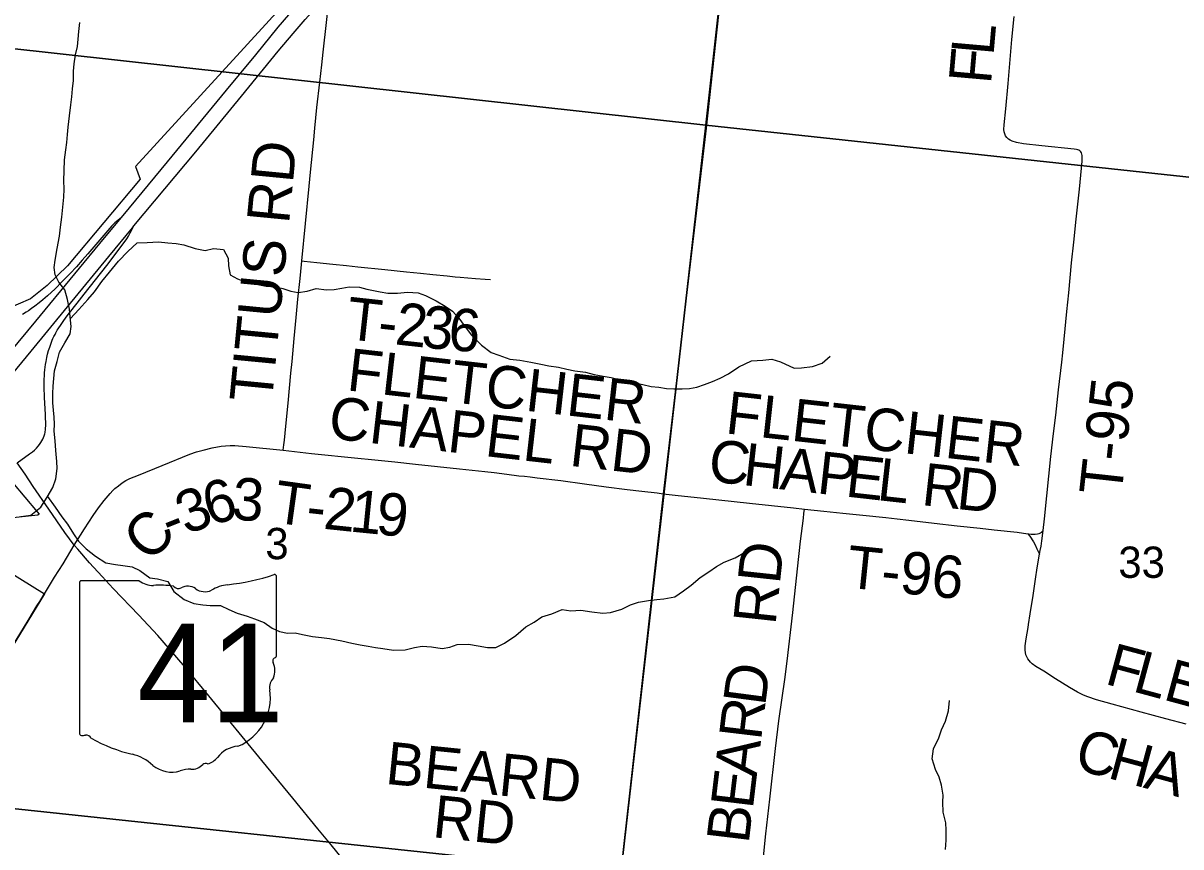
# Model space of a CAD drawing. Extents: x 1410790 to 1770854, y 566777 to 831614.
# Drawn here: x 1625664 to 1633845, y 690028 to 695849 of the extents above; entities that cross this region are included whole.
import ezdxf

# ---------------------------------------------------------------- set-up
doc = ezdxf.new("R2010")
doc.units = 0
for name, color, linetype in [('GM_X_Corporation', 7, 'Continuous'), ('GM_X_County_Road', 7, 'Continuous'), ('GM_X_County_Road_Text', 7, 'Continuous'), ('GM_X_Interchange_Ramps', 7, 'Continuous'), ('GM_X_Interstate_Route', 7, 'Continuous'), ('GM_X_Minor_River', 7, 'Continuous'), ('GM_X_Section', 7, 'Continuous'), ('GM_X_Section_Text', 7, 'Continuous'), ('GM_X_State_Location', 7, 'Continuous'), ('GM_X_State_Route', 7, 'Continuous'), ('GM_X_State_Shield', 7, 'Continuous'), ('GM_X_Township', 7, 'Continuous'), ('GM_X_Township_Road', 7, 'Continuous'), ('GM_X_Township_Road_Text', 7, 'Continuous')]:
    doc.layers.add(name, color=color, linetype=linetype)

msp = doc.modelspace()

# ---------------------------------------------------------------- linework, layer by layer
at = {"layer": 'GM_X_Corporation'}
for points in [[(1624728.7, 699613.9), (1627209, 699401.3), (1627082.2, 698247.7), (1628052.2, 698140.1), (1629757.5, 697937.8), (1628251.5, 696729.5), (1628114.3, 696591.2), (1627967.4, 696607.4), (1627968, 696650.7), (1627948.6, 696651.7), (1627919.5, 696655.6), (1627889.9, 696625.3), (1627862, 696371.8), (1626458.8, 694835.4), (1626490.8, 694745), (1625976.8, 694133.6), (1625832.9, 693994.4), (1625714.7, 693899.7), (1625540.6, 693824.9)], [(1625589, 692602.6), (1625763.2, 692395.1), (1625776.1, 692378.6), (1625767.1, 692372.3), (1625349.4, 692328.3)], [(1625201.5, 692195.2), (1625813.6, 691816.6), (1625526.7, 691345.7)]]:
    msp.add_lwpolyline(points, dxfattribs=at)
at = {"layer": 'GM_X_County_Road'}
for points in [[(1627773.8, 695553.9), (1627784.1, 695643.7), (1627829.9, 696065.2), (1627838.7, 696146.4)], [(1627633.8, 694168.4), (1627684, 694696.2), (1627694.5, 694795.5), (1627717.3, 695024), (1627725.2, 695105.6), (1627739.9, 695252.5), (1627759.9, 695431.8), (1627773.8, 695553.9)], [(1627500.5, 692830.6), (1627505.6, 692868.4), (1627509.5, 692902.4), (1627519.6, 693000.5), (1627535.8, 693163.7), (1627556.3, 693376.1), (1627563.7, 693457.7), (1627579.5, 693620.8), (1627593.4, 693767.7), (1627605.8, 693898.3), (1627620.5, 694045.2), (1627631.4, 694143), (1627633.8, 694168.4)], [(1626298.6, 692545.2), (1626312.2, 692559.2), (1626336.5, 692580.3), (1626362.4, 692599.4), (1626389.9, 692615.9), (1626418.8, 692630.1), (1626478.8, 692655.4), (1626645.8, 692722.3), (1626841.9, 692803), (1626888, 692818.7), (1626934.9, 692831.9), (1626998.5, 692846.6), (1627062.4, 692858.8), (1627094.4, 692862.8), (1627126.6, 692864.4), (1627159, 692863.7), (1627240.1, 692857), (1627500.5, 692830.6)], [(1626025.1, 692160.1), (1626096.6, 692274.3), (1626158.1, 692370.6), (1626195.5, 692423.8), (1626235.8, 692475.1), (1626278.2, 692524.4), (1626298.6, 692545.2)]]:
    msp.add_lwpolyline(points, dxfattribs=at)
at = {"layer": 'GM_X_Interchange_Ramps'}
for points in [[(1625620.3, 692742.7), (1625709.6, 692804.2), (1625729.8, 692820.3), (1625742.8, 692831.1), (1625757.6, 692844.7), (1625770.1, 692858.9), (1625779.6, 692870.9), (1625789.1, 692885.4), (1625796.3, 692898.1), (1625801.8, 692908.6), (1625806.6, 692919.7), (1625811.3, 692932.1), (1625814.1, 692940.6), (1625816.1, 692946.6), (1625818.4, 692956.4), (1625819.5, 692962.4), (1625821, 692972.1), (1625821.6, 692978.3), (1625822.4, 692987.7), (1625823.1, 693002.7), (1625823.1, 693010.3), (1625823.1, 693031.2), (1625822.2, 693052.6), (1625820.7, 693083.4), (1625814.7, 693202.5), (1625813.7, 693226), (1625812.8, 693255.1), (1625812.4, 693311.9), (1625812.8, 693333.2), (1625813.7, 693357.3), (1625815.3, 693377.7), (1625817.2, 693398.2), (1625819.6, 693418.2), (1625822.2, 693437), (1625825.7, 693456.9), (1625831.2, 693486.3), (1625836.6, 693510.2), (1625843.6, 693534.6), (1625852.1, 693560.1), (1625861.6, 693586.4), (1625869.6, 693607.4), (1625874.5, 693619.1), (1625880.9, 693633.4), (1625889, 693649.6), (1625894.1, 693659.2), (1625897.9, 693666.2), (1625905.1, 693678.3), (1625911.1, 693688.1), (1625916.4, 693696.5), (1625926.8, 693712.5), (1625945.8, 693740.4), (1625967.2, 693770.3), (1625990.9, 693801.2), (1626044.4, 693869.9), (1626094.1, 693933.8), (1626255.1, 694136.8), (1626385.1, 694307.4), (1626396.5, 694323.8), (1626408.2, 694342.3), (1626420.9, 694365.9), (1626446.9, 694415.3)], [(1626358.2, 694475.8), (1626334.2, 694456.6), (1626312.4, 694437.4), (1626290.4, 694415.8), (1626121, 694218.8), (1626081.6, 694173), (1626041, 694127.3), (1625996.4, 694080.3), (1625940.5, 694022.9), (1625890.4, 693972), (1625834.8, 693921), (1625802.9, 693893.8), (1625776.2, 693871.2), (1625746.1, 693847.8), (1625723.8, 693831.6), (1625701.1, 693816.8), (1625684.6, 693805.9), (1625659.3, 693790.7)]]:
    msp.add_lwpolyline(points, dxfattribs=at)
at = {"layer": 'GM_X_Interstate_Route'}
for points in [[(1625364, 693097.2), (1625387, 693125.1), (1625521.8, 693290.4), (1625720.9, 693530.7), (1625977.9, 693843.8), (1626268.5, 694198.8), (1626436.5, 694402.7), (1626446.9, 694415.3), (1626883.4, 694940.2), (1627207.4, 695332), (1627465.2, 695650.9), (1627571, 695776.4), (1627657.7, 695875), (1627768.7, 695999.9), (1627829.9, 696065.2), (1627897.7, 696137.4), (1627899, 696138.8)], [(1625572.6, 693524.2), (1625752.8, 693743.4), (1626030, 694078.3), (1626239.1, 694330.6), (1626358.2, 694475.8), (1626414.4, 694544.4), (1626683.2, 694869.2), (1627099.8, 695374.8), (1627307.2, 695624.3), (1627466.8, 695820.7), (1627585.2, 695958.3)]]:
    msp.add_lwpolyline(points, dxfattribs=at)
at = {"layer": 'GM_X_Minor_River'}
for points in [[(1625958.4, 693965), (1625916.9, 694019.4), (1625889.4, 694069.7), (1625883.9, 694121.8), (1625890.3, 694173.8), (1625903, 694255.8), (1625919.7, 694343.8), (1625928.3, 694407.8), (1625936.9, 694477.8), (1625950.1, 694617.9), (1625952.6, 694675.9), (1625951.1, 694736), (1625953.7, 694804.1), (1625956.4, 694882.2), (1625965, 694954.2), (1625971.4, 695004.2), (1625977.9, 695062.2), (1625982.4, 695114.2), (1625991, 695194.3), (1626001.7, 695270.3), (1626008.2, 695328.3), (1626012.7, 695384.3), (1626019.2, 695442.3), (1626019.7, 695508.4), (1626024.2, 695560.5), (1626034.7, 695624.5), (1626047.2, 695684.4), (1626051.7, 695734.5), (1626058.1, 695790.5), (1626064.7, 695852.5)], [(1625998, 693761.1), (1626057.1, 693826), (1626119.7, 693895.5), (1626168.1, 693949.2), (1626218.7, 694022.9), (1626273.2, 694088.5), (1626337.8, 694166.1), (1626404.4, 694235.7), (1626468.8, 694295.2), (1626540.8, 694298.6), (1626620.8, 694304), (1626686.7, 694297.4), (1626744.6, 694290.9), (1626798.4, 694282.5), (1626880.1, 694255.8), (1626950, 694243.2), (1627010, 694256.7), (1627079.9, 694250.2), (1627113.3, 694187.8), (1627114.9, 694133.7), (1627126.3, 694069.5), (1627178, 694041.1), (1627241.8, 694018.5), (1627297.6, 694006.1), (1627381.4, 693989.3), (1627447.3, 693984.8), (1627499.2, 693974.4), (1627554.9, 693955.9), (1627606.8, 693945.4), (1627670.8, 693954.9), (1627734.9, 693972.4), (1627806.8, 693963.8), (1627860.8, 693967.4), (1627914.8, 693977), (1627966.8, 693984.5), (1628040.8, 693983.9), (1628092.6, 693969.5), (1628186.3, 693950.7), (1628240.2, 693940.2), (1628310.1, 693939.7), (1628380.1, 693947.1), (1628454, 693942.5), (1628507.8, 693924), (1628581.4, 693887.4), (1628647.1, 693848.8), (1628698.7, 693814.3), (1628742.2, 693763.9), (1628779.7, 693711.5), (1628831.1, 693643), (1628902.5, 693574.3), (1628971.9, 693521.7), (1629025.7, 693503.2), (1629103.4, 693474.6), (1629173.3, 693466), (1629251.1, 693453.3), (1629320.9, 693438.7), (1629378.8, 693428.2), (1629446.6, 693417.7), (1629506.4, 693403.2), (1629562.3, 693390.7), (1629638.1, 693382), (1629699.9, 693365.5), (1629761.8, 693353), (1629819.7, 693344.5), (1629877.5, 693330), (1629929.3, 693313.5), (1629989.2, 693307), (1630043, 693294.6), (1630100.9, 693280.1), (1630156.8, 693275.6), (1630210.6, 693267.2), (1630262.6, 693264.7), (1630320.5, 693264.2), (1630372.5, 693267.8), (1630424.5, 693277.4), (1630478.7, 693295), (1630534.8, 693316.5), (1630589, 693340.1), (1630647.2, 693371.7), (1630721.5, 693421.1), (1630809.8, 693462.4), (1630891.8, 693467.8), (1630953.8, 693473.3), (1631015.6, 693454.7), (1631113.1, 693409.9), (1631165.1, 693413.4), (1631241.1, 693422.8), (1631309.2, 693446.3), (1631367.6, 693495.9)], [(1625646.9, 692363.5), (1625718.9, 692370.9), (1625789.3, 692428.4), (1625833.9, 692500.1), (1625874.4, 692567.9), (1625894.9, 692629.8), (1625903.6, 692701.8), (1625902, 692751.9), (1625894.7, 692828), (1625889.3, 692898.2), (1625883.8, 692964.3), (1625884.3, 693014.4), (1625882.7, 693064.4), (1625879.2, 693114.5), (1625873.6, 693164.6), (1625874.2, 693230.7), (1625876.6, 693282.8), (1625881.1, 693338.8), (1625885.5, 693390.8), (1625904.1, 693458.8), (1625920.7, 693524.7), (1625957.2, 693590.5), (1625995.7, 693654.3), (1626004.1, 693704.3), (1625996.7, 693772.4), (1625991.2, 693826.5), (1625977.8, 693896.7), (1625958.4, 693965)], [(1625835.7, 692503.2), (1625889.2, 692427.6), (1625936.6, 692359.1), (1625978.1, 692308.7), (1626019.5, 692240.3), (1626055, 692187.9), (1626108.5, 692133.4), (1626174, 692082.8), (1626247.5, 692036.2), (1626315.3, 692023.6), (1626367.2, 692015.2), (1626433.1, 692006.6), (1626488.8, 691980.1), (1626558.3, 691929.5), (1626612.2, 691921), (1626685.9, 691902.4), (1626729.3, 691831.9), (1626800.7, 691775.3), (1626870.5, 691748.7), (1626934.3, 691738.2), (1626986.2, 691733.7), (1627058.1, 691733.1), (1627117.8, 691704.6), (1627175.6, 691680.1), (1627247.3, 691657.5), (1627299.1, 691639), (1627366.9, 691614.5), (1627422.5, 691573.9), (1627474.2, 691549.5), (1627532.1, 691539), (1627586, 691540.6), (1627637.9, 691528.1), (1627707.7, 691513.5), (1627771.6, 691507), (1627827.5, 691500.5), (1627915.2, 691483.8), (1627987, 691467.2), (1628044.9, 691456.7), (1628100.7, 691446.2), (1628152.6, 691437.8), (1628206.5, 691429.3), (1628280.3, 691418.7), (1628362.3, 691420), (1628430.4, 691437.5), (1628482.4, 691445.1), (1628548.3, 691442.5), (1628624.1, 691429.9), (1628678.2, 691439.5), (1628730.3, 691457.1), (1628810.2, 691460.4), (1628878.1, 691447.8), (1628945.9, 691437.3), (1629003.9, 691436.8), (1629066.1, 691466.3), (1629146.5, 691521.7), (1629216.9, 691583.2), (1629275.2, 691614.8), (1629329.5, 691654.4), (1629399.6, 691675.8), (1629471.8, 691705.3), (1629533.6, 691694.8), (1629603.6, 691700.2), (1629683.5, 691689.5), (1629759.3, 691678.9), (1629813.3, 691684.4), (1629895.4, 691707.8), (1629955.6, 691739.3), (1630011.7, 691756.9), (1630081.8, 691768.3), (1630141.8, 691775.8), (1630191.8, 691781.4), (1630267.9, 691794.8), (1630330.1, 691836.4), (1630384.5, 691878), (1630446.9, 691931.5), (1630509.2, 691971), (1630563.4, 692008.6), (1630617.7, 692040.2), (1630695.9, 692069.6), (1630768.2, 692113.1), (1630820.3, 692132.7), (1630880.5, 692160.2)], [(1632133.6, 690798), (1632154.1, 690853.9), (1632180.6, 690915.8), (1632203.2, 690989.7), (1632209.8, 691061.7)], [(1632180.7, 690010.6), (1632185.3, 690074.7), (1632185.9, 690146.8), (1632184.4, 690198.8), (1632165, 690273.1), (1632161.6, 690343.2), (1632166.1, 690393.2), (1632152.7, 690463.4), (1632137.2, 690521.6), (1632111.7, 690575.9), (1632086.3, 690650.2), (1632096.9, 690720.2), (1632133.6, 690798)]]:
    msp.add_lwpolyline(points, dxfattribs=at)
at = {"layer": 'GM_X_Section'}
for points in [[(1625593.5, 701077.1), (1631082.5, 700473.2), (1630488.5, 695128), (1625091.4, 695724.7)], [(1631082.5, 700473.2), (1636360.6, 699952), (1635827.9, 694553.9), (1630488.5, 695128)], [(1625091.4, 695724.7), (1630488.5, 695128), (1629887.2, 689842.8), (1624611.7, 690404)], [(1630488.5, 695128), (1635827.9, 694553.9), (1635207.9, 689217), (1629887.2, 689842.8)], [(1624611.7, 690404), (1629887.2, 689842.8), (1629292.2, 684561.8), (1623858.5, 685106.7)]]:
    msp.add_lwpolyline(points, close=True, dxfattribs=at)
at = {"layer": 'GM_X_State_Route'}
for points in [[(1626049.4, 692132.1), (1626025.1, 692160.1), (1625958.7, 692248.3), (1625844.4, 692413.4), (1625733.4, 692575.6), (1625678.2, 692660.9), (1625620.3, 692742.7)], [(1628557.6, 689140.7), (1628433.4, 689299.2), (1628289.6, 689478.3), (1628118.4, 689698.4), (1627973.6, 689876.8), (1627929.6, 689931.1), (1627839.4, 690042.5), (1627745.3, 690156.4), (1627569.3, 690372.7), (1627350.4, 690638.7), (1626976.5, 691095.9), (1626809.4, 691298.4), (1626691.7, 691435.3), (1626614.8, 691520.7), (1626480.1, 691664.4), (1626299.2, 691854.3), (1626221.5, 691938.7), (1626133.1, 692035.5), (1626049.4, 692132.1)]]:
    msp.add_lwpolyline(points, dxfattribs=at)
at = {"layer": 'GM_X_State_Shield'}
for p, q in [((1626062.3, 691890.8), (1626062.3, 690834.1)), ((1626483.7, 691909), (1626076, 691909)), ((1627454.5, 691382.4), (1627454.5, 691935.1)), ((1627454.3, 691382.5), (1627454.5, 691382.4))]:
    msp.add_line(p, q, dxfattribs=at)
for centre, radius, start, end in [((1626958.5, 693349.5), 1476.4, 275.84447, 288.90645), ((1627439, 691937.4), 15.5, 351.86209, 97.738), ((1626078.2, 691893), 16.1, 98.1301, 188.1301), ((1626580.8, 692031.6), 156.4, 231.61951, 271.11188), ((1626632.7, 691315.8), 561.6, 80.48669, 94.98827), ((1626760.2, 691898.5), 45.1, 219.79206, 297.10237), ((1626826.4, 691776.4), 93.8, 54.46668, 119.14113), ((1627146.9, 691586.2), 297, 97.34618, 120.76885), ((1626947.5, 691943.9), 112.9, 233.85621, 294.82819), ((1627437.9, 691380.3), 16.6, 289.60381, 7.73413), ((1627450.9, 691341.8), 24, 107.94398, 210.33697), ((1627298.3, 691272), 144, 340.03296, 23.64957), ((1627510, 691151.1), 104.8, 136.8065, 186.92959), ((1627041.3, 691080.8), 369.3, 292.30889, 8.98584), ((1626078.4, 690831.8), 16.3, 171.95839, 258.30661), ((1626080.9, 690939.9), 124.2, 267.33899, 280.60386), ((1626106.3, 690773.2), 44.8, 29.74838, 93.27175), ((1626671.5, 691722.5), 1066.1, 240.41292, 257.1985), ((1627197, 690537.5), 202.2, 94.40312, 142.57675), ((1626353.7, 690359.5), 333.6, 47.18416, 75.83597), ((1626940.7, 690731.7), 119.3, 282.87319, 323.27711), ((1626714.5, 690767.9), 211.7, 230.70037, 286.29184), ((1626836.8, 690402.6), 173.9, 85.69512, 111.20995), ((1626852.2, 690688.8), 112.8, 268.77702, 315.54927), ((1626954.3, 690586.5), 31.8, 65.75173, 132.64842)]:
    msp.add_arc(centre, radius, start, end, dxfattribs=at)
at = {"layer": 'GM_X_Township'}
for points in [[(1618894.5, 712517.2), (1623710.9, 712046), (1629354.2, 711518.6), (1632167.4, 711240.7), (1631916.2, 708742.9), (1631326.5, 702883.4), (1631321, 702829.2), (1631070.4, 700463), (1630881.2, 698711.1), (1630864.1, 698559.5), (1630490.7, 695105.8), (1630185.5, 692523.4), (1629885.3, 689842.3), (1629646.5, 687839.8), (1629632, 687706.9), (1629570.2, 687086.3), (1628687.9, 679299.8)], [(1642695.3, 710171.5), (1637152.1, 710725.5), (1632167.4, 711240.7), (1631916.2, 708742.9), (1631326.5, 702883.4), (1631321, 702829.2), (1631070.4, 700463), (1630881.2, 698711.1), (1630864.1, 698559.5), (1630490.7, 695105.8), (1630185.5, 692523.4), (1629885.3, 689842.3), (1629646.5, 687839.8), (1629632, 687706.9), (1629570.2, 687086.3), (1628687.9, 679299.8)]]:
    msp.add_lwpolyline(points, dxfattribs=at)
at = {"layer": 'GM_X_Township_Road'}
for points in [[(1632872.8, 692263.5), (1632882.1, 692345), (1632898.8, 692508.2), (1632926.6, 692785.6), (1632944.8, 692948.4), (1632960.2, 693078.6), (1632981.3, 693257.7), (1633003.4, 693453.2), (1633010.1, 693518.4), (1633019.6, 693616.3), (1633039.5, 693811.8), (1633053, 693942.2), (1633072.8, 694154.5), (1633087.8, 694301.2), (1633104.9, 694464.2), (1633128.8, 694675.9), (1633138.2, 694773.9), (1633146.5, 694872.2), (1633147.7, 694905.5), (1633147.4, 694913.8), (1633145.8, 694922.7), (1633142.8, 694931.6), (1633138.4, 694939.5), (1633131.7, 694946), (1633124, 694950.6), (1633116.1, 694953.8), (1633107.5, 694955.7), (1633090.8, 694958.3), (1632861.9, 694980.6), (1632732, 694996.6), (1632684.1, 695005.7), (1632653, 695014.4), (1632638.6, 695020.6), (1632625.7, 695028.9), (1632614.6, 695039.6), (1632605.9, 695052.2), (1632599.8, 695066.2), (1632596.1, 695081.4), (1632594.6, 695097.2), (1632595.3, 695129.5), (1632607.5, 695243.5), (1632624.3, 695423.1), (1632651.5, 695733.5), (1632667.3, 695896.7)], [(1627633.8, 694168.4), (1627650.5, 694166.8), (1627738.8, 694158.3), (1627852.8, 694146.3), (1627949.2, 694135.7), (1628028.8, 694127.4), (1628219.5, 694108.6), (1628373.3, 694091.3), (1628470.6, 694081), (1628559.8, 694072.1), (1628661.2, 694062.4), (1628717.1, 694056.7), (1628751.9, 694052.7), (1628859.9, 694044.1), (1628929.1, 694039.6), (1628967.3, 694037.6)], [(1627500.5, 692830.6), (1627700.6, 692808.2), (1628027.7, 692774.7), (1628126.1, 692765.7), (1628289.6, 692748.2), (1628436.8, 692733.2), (1628747.4, 692699.4), (1628927.3, 692679.9), (1628992.3, 692672.5), (1629081.1, 692661.9), (1629166.5, 692650.7), (1629206.3, 692646.5), (1629246.9, 692642.3), (1629295.9, 692636.7), (1629463.2, 692616.3), (1629631.7, 692593.3), (1629784.2, 692572.3), (1629932.6, 692554.2), (1630036.1, 692542.3), (1630144.6, 692529), (1630185.5, 692523.4)], [(1630185.5, 692523.4), (1630271, 692513.9), (1630471.6, 692491.8), (1630797.5, 692455.8), (1631107.4, 692423), (1631185.1, 692414.8)], [(1630882.9, 689841.4), (1630912.6, 690119.3), (1630939.7, 690364), (1630981, 690722.7), (1631004.9, 690918.2), (1631026.8, 691080.8), (1631045.8, 691210.7), (1631062.6, 691340.7), (1631102, 691683.1), (1631135.1, 691993.1), (1631156.7, 692188.9), (1631177.1, 692351.8), (1631181.2, 692384.4), (1631185.1, 692414.8)], [(1631185.1, 692414.8), (1631322.8, 692400.9), (1631455.1, 692386.2), (1631596.5, 692372), (1631759.5, 692354.5), (1631840.9, 692345.3), (1631922.4, 692336.2), (1632101.6, 692315.8), (1632264.5, 692297.3), (1632427.3, 692278.9), (1632525.2, 692269), (1632688.3, 692250.8), (1632762.8, 692240.8)], [(1632762.8, 692240.8), (1632769.4, 692240), (1632787.6, 692238.1), (1632801.8, 692237), (1632816.4, 692237.6), (1632831.2, 692239.6), (1632843, 692242.9), (1632852.3, 692247), (1632860.3, 692252.5), (1632872.8, 692263.5)], [(1632762.8, 692240.8), (1632776.7, 692223.9), (1632787.2, 692208.5), (1632795.1, 692198), (1632803.3, 692183.3), (1632814.5, 692162.3), (1632827.8, 692134.3), (1632846.4, 692096.4)], [(1632846.4, 692096.4), (1632851.6, 692121.8), (1632857.2, 692154), (1632863.5, 692191.7), (1632872.8, 692263.5)], [(1625812.1, 691814.2), (1625813.3, 691816.1), (1625813.6, 691816.6), (1625885.6, 691933.9), (1625946, 692028.9), (1626025.1, 692160.1)], [(1633882, 690895.3), (1633738.9, 690931.7), (1633565.1, 690979.9), (1633359.5, 691036.2), (1633249.4, 691067.7), (1633187.8, 691088.8), (1633157.7, 691101.2), (1633113.5, 691122.1), (1633057.1, 691154.9), (1632960, 691216.1), (1632876.3, 691268.5), (1632820.5, 691302.8), (1632794.6, 691322.1), (1632782.9, 691332.9), (1632772.4, 691344.6), (1632763.3, 691357.6), (1632755.9, 691371.4), (1632750.3, 691386), (1632746.5, 691401.3), (1632744.5, 691417), (1632744, 691433), (1632744.8, 691449.1), (1632746.6, 691465.3), (1632751.4, 691497.6), (1632765.7, 691578.3), (1632768.8, 691598.3), (1632780.6, 691675.7), (1632800.9, 691805.4), (1632818.3, 691919), (1632830.3, 692000.1), (1632846.4, 692096.4)], [(1625524, 691341), (1625526.3, 691345), (1625526.7, 691345.7), (1625595.4, 691458.4), (1625646.9, 691542.1), (1625691.2, 691615.2), (1625736, 691691.5), (1625760.5, 691730.6), (1625781.2, 691762.9), (1625812.1, 691814.2)]]:
    msp.add_lwpolyline(points, dxfattribs=at)

# ---------------------------------------------------------------- texts
at = {"layer": 'GM_X_County_Road_Text'}
for s, rotation, p in [('TITUS RD', 84.50205, (1627420.4, 693160.6)), ('6', 15.3124, (1626980.4, 692296.3)), ('3', 355.63482, (1627131.6, 692342.5)), ('3', 21.68593, (1626817, 692230.8)), ('C', 44.80819, (1626554.4, 692028.8)), ('-', 21.79126, (1626702.8, 692185.1))]:
    msp.add_text(s, height=300, rotation=rotation, dxfattribs=at).set_placement(p)
at = {"layer": 'GM_X_Section_Text'}
for s, p in [('3', (1627375.3, 692060.9)), ('33', (1633403.3, 691928.9))]:
    msp.add_text(s, height=221, rotation=0.00001, dxfattribs=at).set_placement(p)
at = {"layer": 'GM_X_State_Location'}
for s in ['s', 'r']:
    msp.add_text(s, height=1, dxfattribs=at).set_placement((1626742.7, 691292.2))
msp.add_text('41', height=1, rotation=0.00001, dxfattribs=at).set_placement((1626490.9, 691219.5))
at = {"layer": 'GM_X_State_Shield'}
msp.add_text('41', height=696.1, dxfattribs=at).set_placement((1626469.6, 690908.7))
at = {"layer": 'GM_X_Township_Road_Text'}
for s, rotation, p in [('L', 84.97085, (1632520.2, 695614.4)), ('F', 84.97118, (1632502.5, 695412.8)), ('T', 353.70264, (1627938.2, 693617.6)), ('2', 353.82403, (1628284.4, 693579.5)), ('3', 354.16791, (1628470.1, 693559.4)), ('6', 355.33541, (1628660.6, 693540)), ('-', 353.72657, (1628161.4, 693593)), ('FLETCHER', 353.51099, (1627944.3, 693254.6)), ('T-95', 83.7441, (1633424.1, 692502.6)), ('CHAPEL RD', 353.48414, (1627812.7, 692916.7)), ('FLETCHER', 353.64503, (1630619.5, 692951)), ('C', 353.61908, (1630497, 692613.1)), ('H', 353.61737, (1630741.9, 692585.7)), ('A', 353.61917, (1631004.3, 692556.3)), ('P', 353.6201, (1631266.7, 692527)), ('E', 353.61816, (1631467.8, 692504.5)), ('L', 353.61809, (1631690.8, 692479.6)), ('R', 353.63388, (1632005.7, 692444.3)), ('D', 353.93259, (1632252.3, 692416.8)), ('T', 352.07232, (1627424.1, 692322.5)), ('2', 354.01238, (1627779.8, 692276.5)), ('1', 354.26208, (1627965, 692257.1)), ('9', 354.32771, (1628149.2, 692238.5)), ('-', 353.61612, (1627655.1, 692290.4)), ('RD', 83.86729, (1630979.6, 691590.8)), ('T-96', 354.08615, (1631473.4, 691861.8)), ('F', 344.90346, (1633299.2, 691181.9)), ('L', 344.90413, (1633494.6, 691129.2)), ('D', 82.52932, (1630907, 691018.5)), ('E', 344.90143, (1633711.2, 691070.8)), ('R', 83.14947, (1630877.8, 690774.8)), ('C', 344.8344, (1633080, 690581.6)), ('H', 344.8337, (1633317.9, 690517.1)), ('BEARD', 354.16936, (1628217.2, 690474.4)), ('A', 83.16629, (1630846.4, 690512.7)), ('A', 344.8337, (1633572.7, 690448)), ('E', 83.16399, (1630819.6, 690289.8)), ('RD', 354.09577, (1628549.8, 690097.2)), ('B', 83.16132, (1630790.3, 690045.2))]:
    msp.add_text(s, height=300, rotation=rotation, dxfattribs=at).set_placement(p)

doc.saveas('drawing.dxf')
